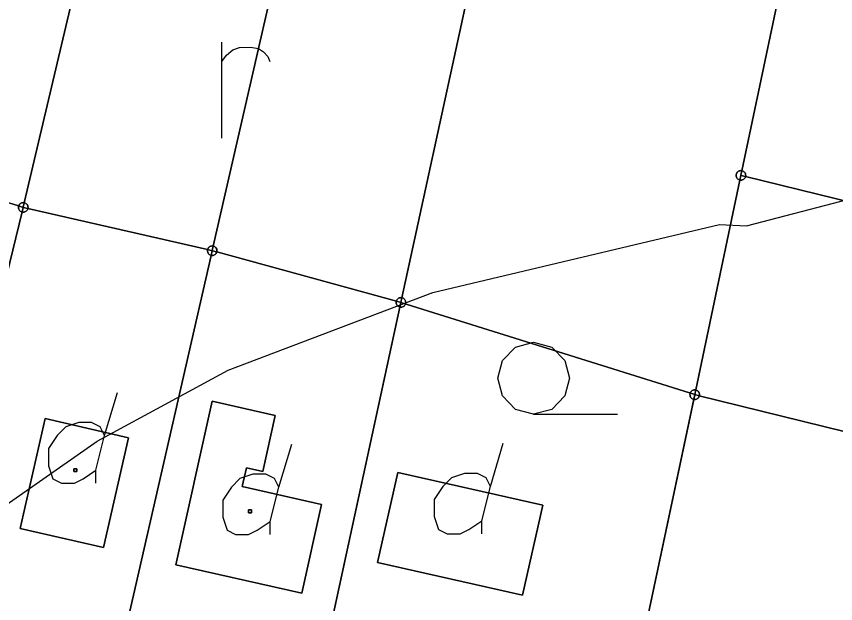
# Model space of a CAD drawing. Extents: x -645676 to -642474, y -1077513 to -1072613.
# Drawn here: x -644239.2 to -644153.7, y -1074870.2 to -1074808.9 of the extents above; entities that cross this region are included whole.
import ezdxf

# ---------------------------------------------------------------- set-up
doc = ezdxf.new("R2010")
doc.units = 0
for name, color, linetype in [('KN', 7, 'Continuous'), ('KULTURY_STAV', 7, 'Continuous'), ('KULTURY_ZNACKY', 7, 'Continuous'), ('VRSTEVNICE', 7, 'Continuous')]:
    doc.layers.add(name, color=color, linetype=linetype)

# ---------------------------------------------------------------- blocks, each defined once
blk = doc.blocks.new('3$0400')
blk.add_lwpolyline([(0, 0), (-0.38, 0.1), (-0.65, 0.38), (-0.75, 0.75), (-0.65, 1.12), (-0.38, 1.4), (0, 1.5), (0.38, 1.4), (0.65, 1.12), (0.75, 0.75), (0.65, 0.38), (0.38, 0.1), (0, 0), (1.75, 0)])
blk = doc.blocks.new('$431')
blk.add_line((0.63, 0.99), (0.9, 1.89))
blk.add_lwpolyline([(0.45, 0), (0.45, 0.27), (0.63, 0.99), (0.54, 1.17), (0.36, 1.26), (0.09, 1.26), (-0.18, 1.17), (-0.36, 0.99), (-0.54, 0.72), (-0.54, 0.36), (-0.45, 0.09), (-0.27, 0), (0, 0), (0.18, 0.09), (0.45, 0.27)])
blk = doc.blocks.new('$479')
for points in [[(0, 0), (0, 1.27), (0, 2)], [(0, 1.6), (0.1, 1.73), (0.23, 1.84), (0.37, 1.89), (0.6, 1.9), (0.77, 1.87), (0.87, 1.8), (0.96, 1.7), (1, 1.6)]]:
    blk.add_lwpolyline(points)

msp = doc.modelspace()

# ---------------------------------------------------------------- linework, layer by layer
at = {"layer": 'KN'}
for points in [[(-644227.74, -1074783.32), (-644238.37, -1074828.39), (-644238.39, -1074828.38), (-644238.48, -1074828.37), (-644238.57, -1074828.38), (-644238.65, -1074828.4), (-644238.73, -1074828.44), (-644238.8, -1074828.49), (-644238.86, -1074828.55), (-644238.91, -1074828.62), (-644238.95, -1074828.7), (-644238.96, -1074828.72), (-644258.1, -1074822.84), (-644257.82, -1074821.78), (-644247.08, -1074779.22)], [(-644208.27, -1074787.51), (-644218.65, -1074832.9), (-644218.67, -1074832.9), (-644218.76, -1074832.89), (-644218.85, -1074832.9), (-644218.93, -1074832.92), (-644219.01, -1074832.96), (-644219.08, -1074833.01), (-644219.14, -1074833.07), (-644219.19, -1074833.14), (-644219.23, -1074833.22), (-644219.25, -1074833.28), (-644237.99, -1074828.98), (-644237.99, -1074828.96), (-644237.98, -1074828.87), (-644237.99, -1074828.78), (-644238.01, -1074828.7), (-644238.05, -1074828.62), (-644238.1, -1074828.55), (-644238.16, -1074828.49), (-644238.23, -1074828.44), (-644238.31, -1074828.4), (-644238.37, -1074828.39), (-644227.74, -1074783.32)], [(-644188.82, -1074791.63), (-644198.95, -1074838.3), (-644198.97, -1074838.3), (-644199.06, -1074838.29), (-644199.15, -1074838.3), (-644199.23, -1074838.32), (-644199.31, -1074838.36), (-644199.38, -1074838.41), (-644199.44, -1074838.47), (-644199.49, -1074838.54), (-644199.53, -1074838.62), (-644199.54, -1074838.66), (-644218.28, -1074833.52), (-644218.27, -1074833.48), (-644218.26, -1074833.39), (-644218.27, -1074833.3), (-644218.29, -1074833.22), (-644218.33, -1074833.14), (-644218.38, -1074833.07), (-644218.44, -1074833.01), (-644218.51, -1074832.96), (-644218.59, -1074832.92), (-644218.65, -1074832.9), (-644208.27, -1074787.51)], [(-644238.96, -1074828.72), (-644238.97, -1074828.78), (-644238.98, -1074828.87), (-644238.97, -1074828.96), (-644238.95, -1074829.04), (-644238.91, -1074829.12), (-644238.86, -1074829.19), (-644238.8, -1074829.25), (-644238.73, -1074829.3), (-644238.65, -1074829.34), (-644238.6, -1074829.35), (-644249.27, -1074873.04), (-644269.27, -1074866.57), (-644258.1, -1074822.84)], [(-644163.48, -1074825.04), (-644163.58, -1074825.52), (-644163.59, -1074825.52), (-644163.59, -1074825.53), (-644163.59, -1074825.54), (-644163.58, -1074825.54), (-644163.68, -1074826.02), (-644163.75, -1074826), (-644163.83, -1074825.96), (-644163.9, -1074825.91), (-644163.96, -1074825.85), (-644164.01, -1074825.78), (-644164.05, -1074825.7), (-644164.07, -1074825.62), (-644164.08, -1074825.53), (-644164.07, -1074825.44), (-644164.05, -1074825.36), (-644164.01, -1074825.28), (-644163.96, -1074825.21), (-644163.9, -1074825.15), (-644163.83, -1074825.1), (-644163.75, -1074825.06), (-644163.67, -1074825.04), (-644163.58, -1074825.03), (-644163.49, -1074825.04)], [(-644163.1, -1074825.65), (-644163.11, -1074825.7), (-644163.15, -1074825.78), (-644163.2, -1074825.85), (-644163.26, -1074825.91), (-644163.33, -1074825.96), (-644163.41, -1074826), (-644163.49, -1074826.02), (-644163.58, -1074826.03), (-644163.67, -1074826.02), (-644163.68, -1074826.02), (-644163.58, -1074825.54), (-644163.57, -1074825.54), (-644163.57, -1074825.53)], [(-644163.1, -1074825.65), (-644163.57, -1074825.53), (-644163.57, -1074825.52), (-644163.58, -1074825.52), (-644163.48, -1074825.04), (-644163.41, -1074825.06), (-644163.33, -1074825.1), (-644163.26, -1074825.15), (-644163.2, -1074825.21), (-644163.15, -1074825.28), (-644163.11, -1074825.36), (-644163.09, -1074825.44), (-644163.08, -1074825.53), (-644163.09, -1074825.62)], [(-644163.57, -1074825.53), (-644163.57, -1074825.54), (-644163.58, -1074825.54), (-644163.58, -1074825.53)], [(-644219.25, -1074833.28), (-644219.25, -1074833.3), (-644219.26, -1074833.39), (-644219.25, -1074833.48), (-644219.23, -1074833.56), (-644219.19, -1074833.64), (-644219.14, -1074833.71), (-644219.08, -1074833.77), (-644219.01, -1074833.82), (-644218.93, -1074833.86), (-644218.87, -1074833.88), (-644229.29, -1074879.52), (-644249.27, -1074873.04), (-644238.6, -1074829.35), (-644238.57, -1074829.36), (-644238.48, -1074829.37), (-644238.39, -1074829.36), (-644238.31, -1074829.34), (-644238.23, -1074829.3), (-644238.16, -1074829.25), (-644238.1, -1074829.19), (-644238.05, -1074829.12), (-644238.01, -1074829.04), (-644237.99, -1074828.98)], [(-644238.49, -1074828.87), (-644238.49, -1074828.88), (-644238.48, -1074828.88), (-644238.6, -1074829.35), (-644238.65, -1074829.34), (-644238.73, -1074829.3), (-644238.8, -1074829.25), (-644238.86, -1074829.19), (-644238.91, -1074829.12), (-644238.95, -1074829.04), (-644238.97, -1074828.96), (-644238.98, -1074828.87), (-644238.97, -1074828.78), (-644238.96, -1074828.72)], [(-644238.37, -1074828.39), (-644238.48, -1074828.86), (-644238.49, -1074828.86), (-644238.49, -1074828.87), (-644238.96, -1074828.72), (-644238.95, -1074828.7), (-644238.91, -1074828.62), (-644238.86, -1074828.55), (-644238.8, -1074828.49), (-644238.73, -1074828.44), (-644238.65, -1074828.4), (-644238.57, -1074828.38), (-644238.48, -1074828.37), (-644238.39, -1074828.38)], [(-644237.99, -1074828.98), (-644238.01, -1074829.04), (-644238.05, -1074829.12), (-644238.1, -1074829.19), (-644238.16, -1074829.25), (-644238.23, -1074829.3), (-644238.31, -1074829.34), (-644238.39, -1074829.36), (-644238.48, -1074829.37), (-644238.57, -1074829.36), (-644238.6, -1074829.35), (-644238.48, -1074828.88), (-644238.47, -1074828.88), (-644238.47, -1074828.87)], [(-644238.48, -1074828.87), (-644238.48, -1074828.88), (-644238.49, -1074828.88), (-644238.49, -1074828.87)], [(-644237.99, -1074828.98), (-644238.47, -1074828.87), (-644238.47, -1074828.86), (-644238.48, -1074828.86), (-644238.37, -1074828.39), (-644238.31, -1074828.4), (-644238.23, -1074828.44), (-644238.16, -1074828.49), (-644238.1, -1074828.55), (-644238.05, -1074828.62), (-644238.01, -1074828.7), (-644237.99, -1074828.78), (-644237.98, -1074828.87), (-644237.99, -1074828.96)], [(-644238.47, -1074828.87), (-644238.47, -1074828.88), (-644238.48, -1074828.88), (-644238.48, -1074828.87)], [(-644218.77, -1074833.39), (-644218.77, -1074833.4), (-644218.76, -1074833.4), (-644218.87, -1074833.88), (-644218.93, -1074833.86), (-644219.01, -1074833.82), (-644219.08, -1074833.77), (-644219.14, -1074833.71), (-644219.19, -1074833.64), (-644219.23, -1074833.56), (-644219.25, -1074833.48), (-644219.26, -1074833.39), (-644219.25, -1074833.3), (-644219.25, -1074833.28)], [(-644218.65, -1074832.9), (-644218.76, -1074833.38), (-644218.77, -1074833.38), (-644218.77, -1074833.39), (-644219.25, -1074833.28), (-644219.23, -1074833.22), (-644219.19, -1074833.14), (-644219.14, -1074833.07), (-644219.08, -1074833.01), (-644219.01, -1074832.96), (-644218.93, -1074832.92), (-644218.85, -1074832.9), (-644218.76, -1074832.89), (-644218.67, -1074832.9)], [(-644218.28, -1074833.52), (-644218.75, -1074833.39), (-644218.75, -1074833.38), (-644218.76, -1074833.38), (-644218.65, -1074832.9), (-644218.59, -1074832.92), (-644218.51, -1074832.96), (-644218.44, -1074833.01), (-644218.38, -1074833.07), (-644218.33, -1074833.14), (-644218.29, -1074833.22), (-644218.27, -1074833.3), (-644218.26, -1074833.39), (-644218.27, -1074833.48)], [(-644199.54, -1074838.66), (-644199.55, -1074838.7), (-644199.56, -1074838.79), (-644199.55, -1074838.88), (-644199.53, -1074838.96), (-644199.49, -1074839.04), (-644199.44, -1074839.11), (-644199.38, -1074839.17), (-644199.31, -1074839.22), (-644199.23, -1074839.26), (-644199.17, -1074839.28), (-644209.29, -1074886), (-644229.29, -1074879.52), (-644218.87, -1074833.88), (-644218.85, -1074833.88), (-644218.76, -1074833.89), (-644218.67, -1074833.88), (-644218.59, -1074833.86), (-644218.51, -1074833.82), (-644218.44, -1074833.77), (-644218.38, -1074833.71), (-644218.33, -1074833.64), (-644218.29, -1074833.56), (-644218.28, -1074833.52)], [(-644218.28, -1074833.52), (-644218.29, -1074833.56), (-644218.33, -1074833.64), (-644218.38, -1074833.71), (-644218.44, -1074833.77), (-644218.51, -1074833.82), (-644218.59, -1074833.86), (-644218.67, -1074833.88), (-644218.76, -1074833.89), (-644218.85, -1074833.88), (-644218.87, -1074833.88), (-644218.76, -1074833.4), (-644218.75, -1074833.4), (-644218.75, -1074833.39)], [(-644218.76, -1074833.39), (-644218.76, -1074833.4), (-644218.77, -1074833.4), (-644218.77, -1074833.39)], [(-644218.75, -1074833.39), (-644218.75, -1074833.4), (-644218.76, -1074833.4), (-644218.76, -1074833.39)], [(-644198.95, -1074838.3), (-644199.06, -1074838.78), (-644199.07, -1074838.78), (-644199.07, -1074838.79), (-644199.54, -1074838.66), (-644199.53, -1074838.62), (-644199.49, -1074838.54), (-644199.44, -1074838.47), (-644199.38, -1074838.41), (-644199.31, -1074838.36), (-644199.23, -1074838.32), (-644199.15, -1074838.3), (-644199.06, -1074838.29), (-644198.97, -1074838.3)], [(-644199.17, -1074839.28), (-644199.06, -1074838.8), (-644199.05, -1074838.8), (-644199.05, -1074838.79), (-644199.05, -1074838.78), (-644199.06, -1074838.78), (-644198.95, -1074838.3), (-644198.89, -1074838.32), (-644198.81, -1074838.36), (-644198.74, -1074838.41), (-644198.68, -1074838.47), (-644198.63, -1074838.54), (-644198.59, -1074838.62), (-644198.57, -1074838.7), (-644198.56, -1074838.79), (-644198.57, -1074838.88), (-644198.59, -1074838.96), (-644198.63, -1074839.04), (-644198.68, -1074839.11), (-644198.74, -1074839.17), (-644198.81, -1074839.22), (-644198.89, -1074839.26), (-644198.97, -1074839.28), (-644199.06, -1074839.29), (-644199.15, -1074839.28)], [(-644199.07, -1074838.79), (-644199.07, -1074838.8), (-644199.06, -1074838.8), (-644199.17, -1074839.28), (-644199.23, -1074839.26), (-644199.31, -1074839.22), (-644199.38, -1074839.17), (-644199.44, -1074839.11), (-644199.49, -1074839.04), (-644199.53, -1074838.96), (-644199.55, -1074838.88), (-644199.56, -1074838.79), (-644199.55, -1074838.7), (-644199.54, -1074838.66)], [(-644199.06, -1074838.79), (-644199.06, -1074838.8), (-644199.07, -1074838.8), (-644199.07, -1074838.79)], [(-644168.3, -1074847.92), (-644168.4, -1074848.4), (-644168.41, -1074848.4), (-644168.41, -1074848.41), (-644168.41, -1074848.42), (-644168.4, -1074848.42), (-644168.5, -1074848.9), (-644168.57, -1074848.88), (-644168.65, -1074848.84), (-644168.72, -1074848.79), (-644168.78, -1074848.73), (-644168.83, -1074848.66), (-644168.87, -1074848.58), (-644168.89, -1074848.5), (-644168.9, -1074848.41), (-644168.89, -1074848.32), (-644168.87, -1074848.24), (-644168.83, -1074848.16), (-644168.78, -1074848.09), (-644168.72, -1074848.03), (-644168.65, -1074847.98), (-644168.57, -1074847.94), (-644168.49, -1074847.92), (-644168.4, -1074847.91), (-644168.31, -1074847.92)], [(-644167.92, -1074848.53), (-644167.93, -1074848.58), (-644167.97, -1074848.66), (-644168.02, -1074848.73), (-644168.08, -1074848.79), (-644168.15, -1074848.84), (-644168.23, -1074848.88), (-644168.31, -1074848.9), (-644168.4, -1074848.91), (-644168.49, -1074848.9), (-644168.5, -1074848.9), (-644168.4, -1074848.42), (-644168.39, -1074848.42), (-644168.39, -1074848.41)], [(-644167.92, -1074848.53), (-644168.39, -1074848.41), (-644168.39, -1074848.4), (-644168.4, -1074848.4), (-644168.3, -1074847.92), (-644168.23, -1074847.94), (-644168.15, -1074847.98), (-644168.08, -1074848.03), (-644168.02, -1074848.09), (-644167.97, -1074848.16), (-644167.93, -1074848.24), (-644167.91, -1074848.32), (-644167.9, -1074848.41), (-644167.91, -1074848.5)], [(-644168.39, -1074848.41), (-644168.39, -1074848.42), (-644168.4, -1074848.42), (-644168.4, -1074848.41)], [(-644212.17, -1074850.57), (-644213.48, -1074856.43), (-644215.19, -1074856.04), (-644215.63, -1074857.99), (-644207.34, -1074859.86), (-644209.41, -1074869.13), (-644222.57, -1074866.16), (-644218.77, -1074849.08)], [(-644212.17, -1074850.57), (-644218.77, -1074849.08), (-644222.57, -1074866.16), (-644209.41, -1074869.13), (-644207.34, -1074859.86), (-644215.63, -1074857.99), (-644215.19, -1074856.04), (-644213.48, -1074856.43)], [(-644227.48, -1074852.9), (-644230.1, -1074864.36), (-644238.8, -1074862.36), (-644236.19, -1074850.9)], [(-644227.48, -1074852.9), (-644236.19, -1074850.9), (-644238.8, -1074862.36), (-644230.1, -1074864.36)], [(-644232.89, -1074856.44), (-644233.19, -1074856.44), (-644233.19, -1074856.14), (-644232.89, -1074856.14)], [(-644232.89, -1074856.44), (-644232.89, -1074856.14), (-644233.19, -1074856.14), (-644233.19, -1074856.44)], [(-644214.66, -1074860.73), (-644214.96, -1074860.73), (-644214.96, -1074860.43), (-644214.66, -1074860.43)], [(-644214.66, -1074860.73), (-644214.66, -1074860.43), (-644214.96, -1074860.43), (-644214.96, -1074860.73)]]:
    msp.add_lwpolyline(points, close=True, dxfattribs=at)
for points in [[(-644209.29, -1074886), (-644199.17, -1074839.28), (-644199.15, -1074839.28), (-644199.06, -1074839.29), (-644198.97, -1074839.28), (-644198.89, -1074839.26), (-644198.81, -1074839.22), (-644198.74, -1074839.17), (-644198.68, -1074839.11), (-644198.63, -1074839.04), (-644198.59, -1074838.96), (-644198.57, -1074838.88), (-644198.56, -1074838.79), (-644198.57, -1074838.7), (-644198.59, -1074838.62), (-644198.63, -1074838.54), (-644198.68, -1074838.47), (-644198.74, -1074838.41), (-644198.81, -1074838.36), (-644198.89, -1074838.32), (-644198.95, -1074838.3), (-644188.82, -1074791.63)], [(-644157.96, -1074798.78), (-644163.48, -1074825.04), (-644163.49, -1074825.04), (-644163.58, -1074825.03), (-644163.67, -1074825.04), (-644163.75, -1074825.06), (-644163.83, -1074825.1), (-644163.9, -1074825.15), (-644163.96, -1074825.21), (-644164.01, -1074825.28), (-644164.05, -1074825.36), (-644164.07, -1074825.44), (-644164.08, -1074825.53), (-644164.07, -1074825.62), (-644164.05, -1074825.7), (-644164.01, -1074825.78), (-644163.96, -1074825.85), (-644163.9, -1074825.91), (-644163.83, -1074825.96), (-644163.75, -1074826), (-644163.68, -1074826.02), (-644168.3, -1074847.92), (-644168.31, -1074847.92), (-644168.4, -1074847.91), (-644168.49, -1074847.92), (-644168.57, -1074847.94), (-644168.65, -1074847.98), (-644168.72, -1074848.03), (-644168.78, -1074848.09), (-644168.83, -1074848.16), (-644168.87, -1074848.24), (-644168.89, -1074848.32), (-644168.9, -1074848.41), (-644168.89, -1074848.5), (-644168.87, -1074848.58), (-644168.83, -1074848.66), (-644168.78, -1074848.73), (-644168.72, -1074848.79), (-644168.65, -1074848.84), (-644168.57, -1074848.88), (-644168.5, -1074848.9), (-644173.59, -1074873.01)], [(-644135.03, -1074832.55), (-644163.1, -1074825.65), (-644163.09, -1074825.62), (-644163.08, -1074825.53), (-644163.09, -1074825.44), (-644163.11, -1074825.36), (-644163.15, -1074825.28), (-644163.2, -1074825.21), (-644163.26, -1074825.15), (-644163.33, -1074825.1), (-644163.41, -1074825.06), (-644163.48, -1074825.04), (-644157.96, -1074798.78), (-644157.95, -1074798.78), (-644157.86, -1074798.79), (-644157.77, -1074798.78), (-644157.69, -1074798.76), (-644157.61, -1074798.72), (-644157.54, -1074798.67), (-644157.48, -1074798.61), (-644157.43, -1074798.54), (-644157.39, -1074798.46), (-644157.38, -1074798.41), (-644128.9, -1074805.43)], [(-644163.58, -1074825.52), (-644163.58, -1074825.53), (-644163.58, -1074825.54), (-644163.59, -1074825.54), (-644163.59, -1074825.53), (-644163.59, -1074825.52), (-644163.58, -1074825.52)], [(-644163.57, -1074825.53), (-644163.58, -1074825.53), (-644163.58, -1074825.52), (-644163.57, -1074825.52), (-644163.57, -1074825.53)], [(-644139.78, -1074855.45), (-644167.92, -1074848.53), (-644167.91, -1074848.5), (-644167.9, -1074848.41), (-644167.91, -1074848.32), (-644167.93, -1074848.24), (-644167.97, -1074848.16), (-644168.02, -1074848.09), (-644168.08, -1074848.03), (-644168.15, -1074847.98), (-644168.23, -1074847.94), (-644168.3, -1074847.92), (-644163.68, -1074826.02), (-644163.67, -1074826.02), (-644163.58, -1074826.03), (-644163.49, -1074826.02), (-644163.41, -1074826), (-644163.33, -1074825.96), (-644163.26, -1074825.91), (-644163.2, -1074825.85), (-644163.15, -1074825.78), (-644163.11, -1074825.7), (-644163.1, -1074825.65), (-644135.03, -1074832.55)], [(-644238.48, -1074828.86), (-644238.48, -1074828.87), (-644238.49, -1074828.87), (-644238.49, -1074828.86), (-644238.48, -1074828.86)], [(-644238.47, -1074828.87), (-644238.48, -1074828.87), (-644238.48, -1074828.86), (-644238.47, -1074828.86), (-644238.47, -1074828.87)], [(-644218.76, -1074833.38), (-644218.76, -1074833.39), (-644218.77, -1074833.39), (-644218.77, -1074833.38), (-644218.76, -1074833.38)], [(-644218.75, -1074833.39), (-644218.76, -1074833.39), (-644218.76, -1074833.38), (-644218.75, -1074833.38), (-644218.75, -1074833.39)], [(-644199.06, -1074838.78), (-644199.06, -1074838.79), (-644199.07, -1074838.79), (-644199.07, -1074838.78), (-644199.06, -1074838.78)], [(-644199.06, -1074838.8), (-644199.06, -1074838.79), (-644199.06, -1074838.78), (-644199.05, -1074838.78), (-644199.05, -1074838.79), (-644199.05, -1074838.8), (-644199.06, -1074838.8)], [(-644141, -1074883.55), (-644173.59, -1074873.01), (-644168.5, -1074848.9), (-644168.49, -1074848.9), (-644168.4, -1074848.91), (-644168.31, -1074848.9), (-644168.23, -1074848.88), (-644168.15, -1074848.84), (-644168.08, -1074848.79), (-644168.02, -1074848.73), (-644167.97, -1074848.66), (-644167.93, -1074848.58), (-644167.92, -1074848.53), (-644139.78, -1074855.45)], [(-644168.4, -1074848.4), (-644168.4, -1074848.41), (-644168.4, -1074848.42), (-644168.41, -1074848.42), (-644168.41, -1074848.41), (-644168.41, -1074848.4), (-644168.4, -1074848.4)], [(-644168.39, -1074848.41), (-644168.4, -1074848.41), (-644168.4, -1074848.4), (-644168.39, -1074848.4), (-644168.39, -1074848.41)]]:
    msp.add_lwpolyline(points, dxfattribs=at)
at = {"layer": 'KULTURY_STAV'}
for points in [[(-644145.8, -1074906.56), (-644178.41, -1074896), (-644173.59, -1074873.01), (-644168.4, -1074848.41), (-644199.06, -1074838.79), (-644209.29, -1074886), (-644229.29, -1074879.52), (-644249.27, -1074873.04), (-644269.27, -1074866.57), (-644296.22, -1074857.83), (-644293.29, -1074845.4), (-644290.85, -1074835.89), (-644285.45, -1074814.73), (-644275.59, -1074772.98)], [(-644199.06, -1074838.79), (-644168.4, -1074848.41), (-644173.59, -1074873.01), (-644178.41, -1074896), (-644209.29, -1074886), (-644199.06, -1074838.79)], [(-644218.77, -1074849.08), (-644212.17, -1074850.57), (-644213.48, -1074856.43), (-644215.19, -1074856.04), (-644215.63, -1074857.99), (-644207.34, -1074859.86), (-644209.41, -1074869.13), (-644222.57, -1074866.16), (-644218.77, -1074849.08)], [(-644218.77, -1074849.08), (-644222.57, -1074866.16), (-644209.41, -1074869.13), (-644207.34, -1074859.86), (-644215.63, -1074857.99), (-644215.19, -1074856.04), (-644213.48, -1074856.43), (-644212.17, -1074850.57), (-644218.77, -1074849.08)], [(-644236.19, -1074850.9), (-644227.48, -1074852.9), (-644230.1, -1074864.36), (-644238.8, -1074862.36), (-644236.19, -1074850.9)], [(-644236.19, -1074850.9), (-644238.8, -1074862.36), (-644230.1, -1074864.36), (-644227.48, -1074852.9), (-644236.19, -1074850.9)], [(-644199.39, -1074856.54), (-644201.5, -1074865.93), (-644186.36, -1074869.35), (-644184.26, -1074859.94), (-644199.39, -1074856.54)], [(-644199.39, -1074856.54), (-644184.26, -1074859.94), (-644186.36, -1074869.35), (-644201.5, -1074865.93), (-644199.39, -1074856.54)]]:
    msp.add_lwpolyline(points, dxfattribs=at)
at = {"layer": 'VRSTEVNICE'}
msp.add_lwpolyline([(-644341.72, -1075087.28), (-644339.72, -1075081.3), (-644335.17, -1075059.36), (-644329.33, -1075041.42), (-644324.77, -1075021.48), (-644324.49, -1075011.51), (-644328.47, -1074979.61), (-644325.77, -1074972.2), (-644325.77, -1074969.78), (-644313.23, -1074944), (-644305.12, -1074930.04), (-644290.3, -1074909.39), (-644274.07, -1074890.74), (-644251.42, -1074868.66), (-644243.88, -1074862.4), (-644230.77, -1074853.28), (-644217.1, -1074845.87), (-644195.74, -1074837.76), (-644165.83, -1074830.64), (-644162.98, -1074830.78), (-644141.62, -1074825.22), (-644125.38, -1074818.53), (-644095.88, -1074803.28)], dxfattribs=at)

# ---------------------------------------------------------------- block references
at = {"layer": 'KULTURY_ZNACKY', "xscale": 5, "yscale": 5}
for name, p in [('$479', (-644217.76, -1074821.64)), ('3$0400', (-644185.21, -1074850.45)), ('$431', (-644233.14, -1074857.63)), ('$431', (-644214.96, -1074863.01)), ('$431', (-644192.88, -1074862.94))]:
    msp.add_blockref(name, p, dxfattribs=at)

doc.saveas('drawing.dxf')
